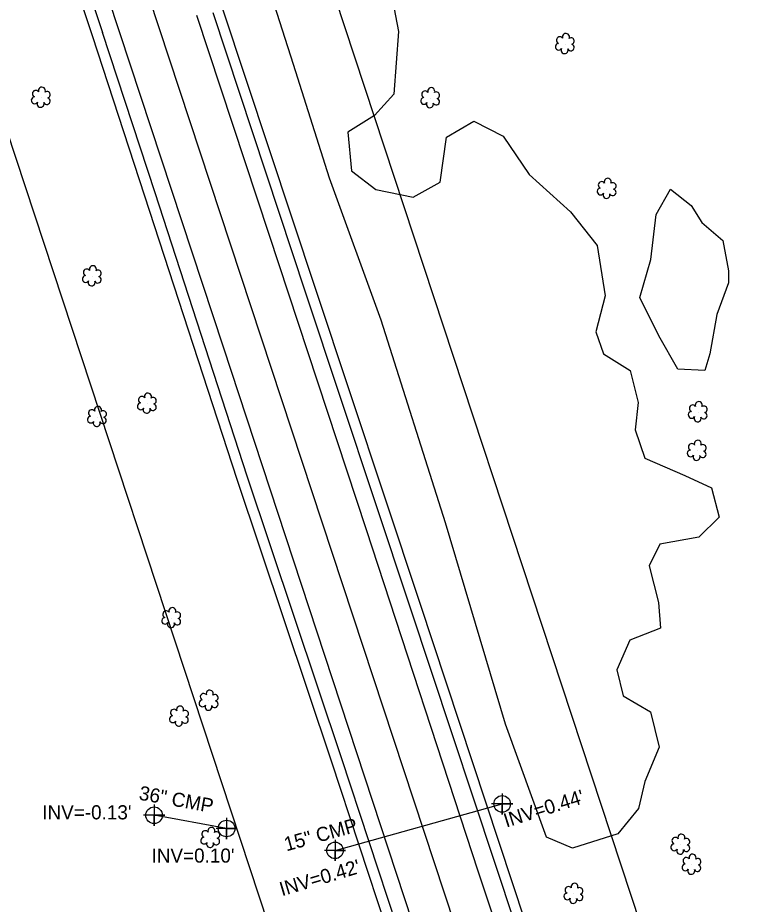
# Model space of a CAD drawing. Extents: x 3040896 to 3051146, y 687568 to 732976.
# Drawn here: x 3047383.5 to 3047587.6, y 706915.6 to 707166.3 of the extents above; entities that cross this region are included whole.
import ezdxf

# ---------------------------------------------------------------- set-up
doc = ezdxf.new("R2010")
doc.units = 0
for name, color, linetype in [('Exist Horizontal Alignment', 7, 'Continuous'), ('Exist Right of Way Line', 7, 'Continuous'), ('Exist Roads EOP', 7, 'Continuous'), ('Exist Roads EOT', 7, 'Continuous'), ('Exist Structure Minor Pipes CMP 15 Inch', 7, 'Continuous'), ('Exist Structure Minor Pipes CMP 15 Inch Cogo Point CELL', 7, 'Continuous'), ('Exist Structure Minor Pipes CMP 15 Inch Invert', 7, 'Continuous'), ('Exist Structure Minor Pipes CMP 15 Inch Text', 7, 'Continuous'), ('Exist Structure Minor Pipes CMP 36 Inch', 7, 'Continuous'), ('Exist Structure Minor Pipes CMP 36 Inch Cogo Point CELL', 7, 'Continuous'), ('Exist Structure Minor Pipes CMP 36 Inch Invert', 7, 'Continuous'), ('Exist Structure Minor Pipes CMP 36 Inch Text', 7, 'Continuous'), ('Exist Utilities Telephone UG Cable', 7, 'Continuous'), ('Exist Utilities Telephone UG FO', 7, 'Continuous'), ('Exist Vegetation Hedge Row', 7, 'Continuous'), ('Exist Vegetation Shrub CELL', 7, 'Continuous'), ('Exist Vegetation Woods Line', 7, 'Continuous')]:
    doc.layers.add(name, color=color, linetype=linetype)

# ---------------------------------------------------------------- blocks, each defined once
blk = doc.blocks.new('EXIST STRUCTURE MINOR PIPES CMP COGO POINT')
at = {"layer": 'Exist Structure Minor Pipes CMP 15 Inch Cogo Point CELL'}
blk.add_lwpolyline([(0, 0.06), (0, -0.06), (0, 0), (0.06, 0), (-0.06, 0)], dxfattribs=at)
blk.add_circle((0, 0), 0.0469, dxfattribs=at)

msp = doc.modelspace()

# ---------------------------------------------------------------- linework, layer by layer
at = {"layer": 'Exist Horizontal Alignment'}
msp.add_line((3047594.9, 706643.38), (3046911.98, 708714.96), dxfattribs=at)
at = {"layer": 'Exist Right of Way Line'}
for p, q in [((3047642.39, 706659.03), (3046959.47, 708730.62)), ((3047547.42, 706627.72), (3046864.5, 708699.31))]:
    msp.add_line(p, q, dxfattribs=at)
at = {"layer": 'Exist Roads EOP'}
for points in [[(3047239.12, 707670.8), (3047270.43, 707576.84), (3047298.24, 707490.43), (3047324.62, 707411.11), (3047357.05, 707311.21), (3047387.54, 707222.12), (3047407.46, 707162.14)], [(3047438.61, 707167.78), (3047464.9, 707088.52), (3047494.4, 706999.75), (3047524.24, 706909.57), (3047554.46, 706817.95), (3047588.71, 706713.73), (3047610.14, 706646.87)], [(3047580.19, 706636.33), (3047559.91, 706700.21), (3047527.4, 706799.6), (3047498.54, 706885.72), (3047475.07, 706956.96), (3047448.39, 707036.63), (3047422.3, 707116.79), (3047407.46, 707162.14)]]:
    msp.add_lwpolyline(points, dxfattribs=at)
at = {"layer": 'Exist Roads EOT'}
for points in [[(3047244.4, 707670.52), (3047268.54, 707597.35), (3047302.71, 707493.76), (3047332.17, 707404.47), (3047360.31, 707319.22), (3047388.38, 707234.46), (3047412.22, 707162.15)], [(3047605.06, 706645.31), (3047572.91, 706744.43), (3047538.27, 706850.95), (3047513.7, 706924.94), (3047482.15, 707021.46), (3047454.54, 707105.01), (3047434.12, 707166.93)], [(3047412.22, 707162.15), (3047441.58, 707073.29), (3047470.25, 706986.04), (3047501.81, 706889.96), (3047529.12, 706807.44), (3047557.02, 706722.29), (3047584.39, 706637.61)]]:
    msp.add_lwpolyline(points, dxfattribs=at)
at = {"layer": 'Exist Structure Minor Pipes CMP 15 Inch'}
msp.add_line((3047473.21, 706930.82), (3047520.49, 706943.95), dxfattribs=at)
at = {"layer": 'Exist Structure Minor Pipes CMP 36 Inch'}
msp.add_line((3047442.55, 706937.01), (3047422.04, 706940.76), dxfattribs=at)
at = {"layer": 'Exist Utilities Telephone UG Cable'}
for points in [[(3047404.62, 707161.2), (3047384.7, 707221.16), (3047354.21, 707310.26), (3047321.77, 707410.17), (3047295.38, 707489.49), (3047267.58, 707575.9), (3047236.27, 707669.85)], [(3047577.33, 706635.42), (3047557.05, 706699.29), (3047524.56, 706798.65), (3047495.69, 706884.77), (3047472.22, 706956.02), (3047445.54, 707035.69), (3047419.44, 707115.86), (3047404.61, 707161.21)]]:
    msp.add_lwpolyline(points, dxfattribs=at)
at = {"layer": 'Exist Utilities Telephone UG FO'}
msp.add_lwpolyline([(3047613, 706647.79), (3047591.57, 706714.66), (3047557.31, 706818.88), (3047527.09, 706910.51), (3047497.25, 707000.69), (3047467.74, 707089.47), (3047441.46, 707168.72)], dxfattribs=at)
at = {"layer": 'Exist Vegetation Hedge Row'}
msp.add_lwpolyline([(3047584.47, 707091.34), (3047581.21, 707082.44), (3047579.25, 707071.28), (3047577.84, 707066.58), (3047570.19, 707066.94), (3047564.82, 707076.36), (3047559.4, 707087.22), (3047562.51, 707097.95), (3047564.09, 707110.67), (3047568.08, 707117.88), (3047573.91, 707113.23), (3047576.98, 707108.41), (3047582.9, 707103.37), (3047584.54, 707094.77), (3047584.47, 707091.34)], dxfattribs=at)
at = {"layer": 'Exist Vegetation Shrub CELL'}
for p, q in [((3047538.29, 707158.86), (3047538.29, 707158.86)), ((3047390.06, 707143.68), (3047390.06, 707143.68)), ((3047500.19, 707143.54), (3047500.19, 707143.54)), ((3047550.12, 707117.89), (3047550.12, 707117.89)), ((3047404.5, 707093.16), (3047404.5, 707093.16)), ((3047420.08, 707057.13), (3047420.08, 707057.13)), ((3047405.94, 707053.38), (3047405.94, 707053.38)), ((3047575.88, 707054.72), (3047575.88, 707054.72)), ((3047575.6, 707043.79), (3047575.6, 707043.79)), ((3047426.96, 706996.47), (3047426.96, 706996.47)), ((3047437.54, 706973.11), (3047437.54, 706973.11)), ((3047429.14, 706968.62), (3047429.14, 706968.62)), ((3047438, 706934.28), (3047438, 706934.28)), ((3047570.95, 706932.39), (3047570.95, 706932.39)), ((3047574.1, 706926.72), (3047574.1, 706926.72)), ((3047540.72, 706918.49), (3047540.72, 706918.49))]:
    msp.add_line(p, q, dxfattribs=at)
for centre, radius, start, end in [((3047536.81, 707159.98), 0.968, 35.8908, 245.4216), ((3047538.52, 707160.9), 0.99, 334.8391, 200.4717), ((3047539.96, 707159.73), 0.929, 284.4567, 126.0861), ((3047536.49, 707158.15), 0.955, 95.1099, 327.9534), ((3047539.93, 707157.93), 0.937, 204.9913, 73.4601), ((3047538.16, 707157.17), 0.984, 151.2797, 21.387), ((3047388.58, 707144.81), 0.968, 35.8908, 245.4216), ((3047390.29, 707145.72), 0.99, 334.8391, 200.4717), ((3047391.74, 707144.55), 0.929, 284.4567, 126.0861), ((3047498.7, 707144.67), 0.968, 35.8908, 245.4216), ((3047500.42, 707145.58), 0.99, 334.8391, 200.4717), ((3047501.86, 707144.41), 0.929, 284.4567, 126.0861), ((3047388.26, 707142.98), 0.955, 95.1099, 327.9534), ((3047391.7, 707142.75), 0.937, 204.9913, 73.4601), ((3047498.39, 707142.84), 0.955, 95.1099, 327.9534), ((3047501.82, 707142.61), 0.937, 204.9913, 73.4601), ((3047389.94, 707142), 0.984, 151.2797, 21.387), ((3047500.06, 707141.86), 0.984, 151.2797, 21.387), ((3047550.35, 707119.93), 0.99, 334.8391, 200.4717), ((3047548.32, 707117.19), 0.955, 95.1099, 327.9534), ((3047548.64, 707119.02), 0.968, 35.8908, 245.4216), ((3047551.75, 707116.96), 0.937, 204.9913, 73.4601), ((3047551.79, 707118.76), 0.929, 284.4567, 126.0861), ((3047549.99, 707116.21), 0.984, 151.2797, 21.387), ((3047403.01, 707094.28), 0.968, 35.8908, 245.4216), ((3047404.72, 707095.2), 0.99, 334.8391, 200.4717), ((3047402.7, 707092.45), 0.955, 95.1099, 327.9534), ((3047406.13, 707092.23), 0.937, 204.9913, 73.4601), ((3047406.17, 707094.03), 0.929, 284.4567, 126.0861), ((3047404.37, 707091.47), 0.984, 151.2797, 21.387), ((3047420.3, 707059.17), 0.99, 334.8391, 200.4717), ((3047418.59, 707058.26), 0.968, 35.8908, 245.4216), ((3047421.75, 707058), 0.929, 284.4567, 126.0861), ((3047576.11, 707056.76), 0.99, 334.8391, 200.4717), ((3047404.46, 707054.5), 0.968, 35.8908, 245.4216), ((3047406.17, 707055.42), 0.99, 334.8391, 200.4717), ((3047407.61, 707054.25), 0.929, 284.4567, 126.0861), ((3047418.28, 707056.43), 0.955, 95.1099, 327.9534), ((3047419.95, 707055.45), 0.984, 151.2797, 21.387), ((3047421.71, 707056.2), 0.937, 204.9913, 73.4601), ((3047574.08, 707054.01), 0.955, 95.1099, 327.9534), ((3047574.4, 707055.84), 0.968, 35.8908, 245.4216), ((3047577.55, 707055.58), 0.929, 284.4567, 126.0861), ((3047404.14, 707052.67), 0.955, 95.1099, 327.9534), ((3047407.57, 707052.45), 0.937, 204.9913, 73.4601), ((3047575.75, 707053.03), 0.984, 151.2797, 21.387), ((3047577.52, 707053.79), 0.937, 204.9913, 73.4601), ((3047405.81, 707051.69), 0.984, 151.2797, 21.387), ((3047574.12, 707044.92), 0.968, 35.8908, 245.4216), ((3047575.83, 707045.83), 0.99, 334.8391, 200.4717), ((3047577.27, 707044.66), 0.929, 284.4567, 126.0861), ((3047573.8, 707043.09), 0.955, 95.1099, 327.9534), ((3047575.47, 707042.11), 0.984, 151.2797, 21.387), ((3047577.24, 707042.86), 0.937, 204.9913, 73.4601), ((3047425.48, 706997.6), 0.968, 35.8908, 245.4216), ((3047427.19, 706998.51), 0.99, 334.8391, 200.4717), ((3047428.63, 706997.34), 0.929, 284.4567, 126.0861), ((3047425.16, 706995.76), 0.955, 95.1099, 327.9534), ((3047426.83, 706994.79), 0.984, 151.2797, 21.387), ((3047428.6, 706995.54), 0.937, 204.9913, 73.4601), ((3047436.06, 706974.23), 0.968, 35.8908, 245.4216), ((3047437.77, 706975.15), 0.99, 334.8391, 200.4717), ((3047439.22, 706973.98), 0.929, 284.4567, 126.0861), ((3047435.74, 706972.4), 0.955, 95.1099, 327.9534), ((3047439.18, 706972.18), 0.937, 204.9913, 73.4601), ((3047427.66, 706969.75), 0.968, 35.8908, 245.4216), ((3047429.37, 706970.66), 0.99, 334.8391, 200.4717), ((3047430.81, 706969.49), 0.929, 284.4567, 126.0861), ((3047437.41, 706971.42), 0.984, 151.2797, 21.387), ((3047427.34, 706967.91), 0.955, 95.1099, 327.9534), ((3047429.01, 706966.93), 0.984, 151.2797, 21.387), ((3047430.78, 706967.69), 0.937, 204.9913, 73.4601), ((3047438.23, 706936.32), 0.99, 334.8391, 200.4717), ((3047436.52, 706935.41), 0.968, 35.8908, 245.4216), ((3047439.67, 706935.15), 0.929, 284.4567, 126.0861), ((3047571.18, 706934.43), 0.99, 334.8391, 200.4717), ((3047436.2, 706933.58), 0.955, 95.1099, 327.9534), ((3047437.87, 706932.6), 0.984, 151.2797, 21.387), ((3047439.64, 706933.35), 0.937, 204.9913, 73.4601), ((3047569.15, 706931.69), 0.955, 95.1099, 327.9534), ((3047569.47, 706933.52), 0.968, 35.8908, 245.4216), ((3047572.59, 706931.46), 0.937, 204.9913, 73.4601), ((3047572.63, 706933.26), 0.929, 284.4567, 126.0861), ((3047570.83, 706930.71), 0.984, 151.2797, 21.387), ((3047574.33, 706928.76), 0.99, 334.8391, 200.4717), ((3047572.61, 706927.84), 0.968, 35.8908, 245.4216), ((3047575.77, 706927.59), 0.929, 284.4567, 126.0861), ((3047572.3, 706926.01), 0.955, 95.1099, 327.9534), ((3047573.97, 706925.03), 0.984, 151.2797, 21.387), ((3047575.73, 706925.79), 0.937, 204.9913, 73.4601), ((3047539.24, 706919.62), 0.968, 35.8908, 245.4216), ((3047540.95, 706920.53), 0.99, 334.8391, 200.4717), ((3047542.39, 706919.36), 0.929, 284.4567, 126.0861), ((3047538.92, 706917.79), 0.955, 95.1099, 327.9534), ((3047540.59, 706916.81), 0.984, 151.2797, 21.387), ((3047542.36, 706917.56), 0.937, 204.9913, 73.4601)]:
    msp.add_arc(centre, radius, start, end, dxfattribs=at)
at = {"layer": 'Exist Vegetation Woods Line'}
msp.add_lwpolyline([(3047487.29, 707182.73), (3047491.14, 707162.44), (3047489.88, 707144.69), (3047484.36, 707138.66), (3047476.82, 707133.99), (3047477.85, 707123.03), (3047484.8, 707117.77), (3047495.29, 707115.59), (3047502.93, 707119.81), (3047504.72, 707132.56), (3047512.52, 707137.09), (3047520.78, 707132.8), (3047528.1, 707122.02), (3047539.77, 707111.42), (3047547.38, 707101.96), (3047549.61, 707087.71), (3047546.94, 707077.53), (3047549.11, 707071.26), (3047556.69, 707066.56), (3047559, 707057.46), (3047558.06, 707049.79), (3047560.8, 707041.78), (3047572.12, 707036.83), (3047579.7, 707033.39), (3047581.89, 707025.07), (3047576.07, 707019.45), (3047565.11, 707017.47), (3047562.06, 707011.31), (3047564.67, 707000.91), (3047565.27, 706993.64), (3047556.61, 706990.27), (3047552.95, 706981.88), (3047554.72, 706974.57), (3047562.49, 706970.04), (3047564.85, 706960.03), (3047560.86, 706950.26), (3047559.03, 706942.62), (3047553.22, 706935.53), (3047540.34, 706931.49), (3047532.98, 706934.57), (3047521.44, 706966.54), (3047504.45, 707023.48), (3047486.23, 707080.83), (3047471.62, 707120.95), (3047461.48, 707153.1), (3047452.15, 707182.39)], dxfattribs=at)

# ---------------------------------------------------------------- block references
at = {"layer": 'Exist Structure Minor Pipes CMP 15 Inch Cogo Point CELL', "xscale": 50, "yscale": 50}
for p in [(3047520.49, 706943.95), (3047520.49, 706943.95), (3047520.49, 706943.95), (3047520.49, 706943.95), (3047520.49, 706943.95), (3047520.49, 706943.95), (3047520.49, 706943.95), (3047520.49, 706943.95), (3047473.21, 706930.82), (3047473.21, 706930.82)]:
    msp.add_blockref('EXIST STRUCTURE MINOR PIPES CMP COGO POINT', p, dxfattribs=at)
at = {"layer": 'Exist Structure Minor Pipes CMP 36 Inch Cogo Point CELL', "xscale": 50, "yscale": 50}
for p in [(3047422.04, 706940.76), (3047442.55, 706937.01)]:
    msp.add_blockref('EXIST STRUCTURE MINOR PIPES CMP COGO POINT', p, dxfattribs=at)

# ---------------------------------------------------------------- texts
at = {"layer": 'Exist Structure Minor Pipes CMP 15 Inch Invert'}
for s, rotation, p in [("INV=0.44'", 17.5095, (3047521.65, 706937.24)), ("INV=0.42'", 16.5702, (3047458.2, 706917.82))]:
    msp.add_text(s, height=4, rotation=rotation, dxfattribs=at).set_placement(p)
at = {"layer": 'Exist Structure Minor Pipes CMP 15 Inch Text'}
msp.add_text('15" CMP', height=4, rotation=15.5144, dxfattribs=at).set_placement((3047459.45, 706930.52))
at = {"layer": 'Exist Structure Minor Pipes CMP 36 Inch Invert'}
msp.add_text("INV=-0.13'", height=4, dxfattribs=at).set_placement((3047390.39, 706939.59))
msp.add_text("INV=0.10'", height=4, rotation=0, dxfattribs=at).set_placement((3047421.31, 706927.35))
at = {"layer": 'Exist Structure Minor Pipes CMP 36 Inch Text'}
msp.add_text('36" CMP', height=4, rotation=349.6507, dxfattribs=at).set_placement((3047417.54, 706945.2))

doc.saveas('drawing.dxf')
